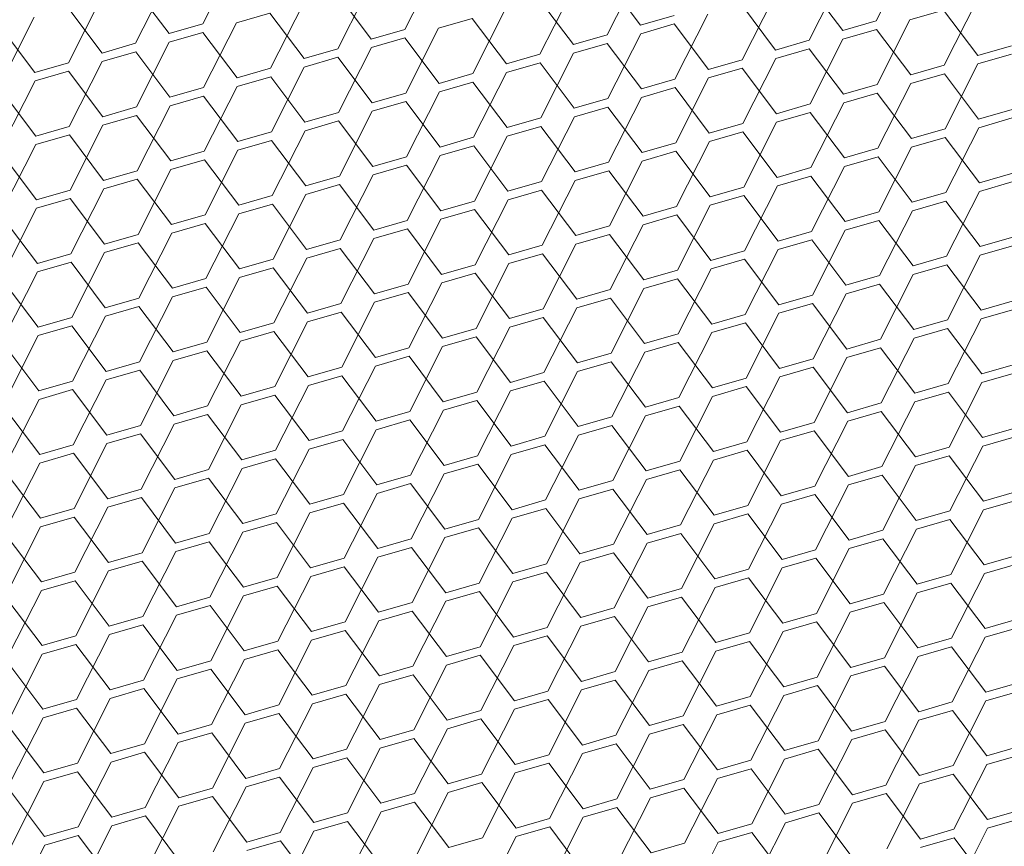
# Model space of a CAD drawing. Header units: millimetres. Extents: x 3925 to 5043, y -86 to 778.
# Tile 333 of 439: x 4973.35 to 4979.86, y 337.49 to 342.95. Entities that reach past the tile are written whole.
import ezdxf

# ---------------------------------------------------------------- set-up
doc = ezdxf.new("R2010")
doc.units = ezdxf.units.MM
doc.header["$LTSCALE"] = 46.255
doc.layers.add('H30K-DUST-FIDXF_CONTINUOUS_LINE', color=7, linetype='CONTINUOUS')

msp = doc.modelspace()

# ---------------------------------------------------------------- linework, layer by layer
at = {"layer": 'H30K-DUST-FIDXF_CONTINUOUS_LINE', "color": 7, "linetype": 'Continuous', "lineweight": 0}
for p, q in [((4974.5588, 342.9254), (4974.7761, 343.3541)), ((4979.0125, 342.9453), (4979.2298, 343.374)), ((4975.8955, 342.8893), (4976.1127, 343.318)), ((4977.2321, 342.8532), (4977.4494, 343.2818)), ((4974.115, 342.7972), (4974.3323, 343.2258)), ((4977.454, 342.9173), (4977.2275, 343.2177)), ((4978.5688, 342.817), (4978.786, 343.2457)), ((4974.3369, 342.8613), (4974.1104, 343.1617)), ((4975.4517, 342.761), (4975.669, 343.1897)), ((4976.7883, 342.7249), (4977.0056, 343.1536)), ((4978.7906, 342.8812), (4978.5641, 343.1816)), ((4973.6713, 342.6689), (4973.8885, 343.0976)), ((4975.6736, 342.8252), (4975.4471, 343.1256)), ((4977.0102, 342.789), (4976.7837, 343.0894)), ((4978.125, 342.6888), (4978.3423, 343.1174)), ((4979.4616, 342.6526), (4979.6789, 343.0813)), ((4973.8932, 342.733), (4973.6667, 343.0334)), ((4975.0079, 342.6328), (4975.2252, 343.0614)), ((4976.3446, 342.5966), (4976.5618, 343.0253)), ((4978.3469, 342.7529), (4978.1204, 343.0533)), ((4979.457, 343.0172), (4979.2351, 342.953)), ((4979.6835, 342.7168), (4979.457, 343.0172)), ((4973.2275, 342.5406), (4973.4448, 342.9693)), ((4975.0033, 342.9973), (4974.7814, 342.9332)), ((4975.2298, 342.6969), (4975.0033, 342.9973)), ((4976.3399, 342.9612), (4976.1181, 342.897)), ((4976.5664, 342.6608), (4976.3399, 342.9612)), ((4977.454, 342.9173), (4977.6759, 342.9814)), ((4977.6812, 342.5605), (4977.8985, 342.9892)), ((4979.0179, 342.5244), (4979.2351, 342.953)), ((4973.4494, 342.6048), (4973.2229, 342.9052)), ((4974.3369, 342.8613), (4974.5588, 342.9254)), ((4974.5641, 342.5045), (4974.7814, 342.9332)), ((4975.6736, 342.8252), (4975.8955, 342.8893)), ((4975.9008, 342.4684), (4976.1181, 342.897)), ((4977.6766, 342.925), (4977.4547, 342.8609)), ((4977.9031, 342.6246), (4977.6766, 342.925)), ((4978.7906, 342.8812), (4979.0125, 342.9453)), ((4979.0132, 342.8889), (4978.7914, 342.8248)), ((4979.2397, 342.5885), (4979.0132, 342.8889)), ((4974.5595, 342.869), (4974.3376, 342.8049)), ((4974.786, 342.5686), (4974.5595, 342.869)), ((4975.8962, 342.8329), (4975.6743, 342.7688)), ((4976.1227, 342.5325), (4975.8962, 342.8329)), ((4977.0102, 342.789), (4977.2321, 342.8532)), ((4977.2374, 342.4322), (4977.4547, 342.8609)), ((4978.5741, 342.3961), (4978.7914, 342.8248)), ((4973.8932, 342.733), (4974.115, 342.7972)), ((4974.1204, 342.3762), (4974.3376, 342.8049)), ((4975.2298, 342.6969), (4975.4517, 342.761)), ((4975.457, 342.3401), (4975.6743, 342.7688)), ((4977.2328, 342.7968), (4977.0109, 342.7326)), ((4977.4593, 342.4964), (4977.2328, 342.7968)), ((4978.3469, 342.7529), (4978.5688, 342.817)), ((4978.5695, 342.7606), (4978.3476, 342.6965)), ((4978.796, 342.4602), (4978.5695, 342.7606)), ((4979.6835, 342.7168), (4979.9054, 342.7809)), ((4974.1158, 342.7408), (4973.8939, 342.6766)), ((4974.3423, 342.4404), (4974.1158, 342.7408)), ((4975.4524, 342.7046), (4975.2305, 342.6405)), ((4975.6789, 342.4042), (4975.4524, 342.7046)), ((4976.5664, 342.6608), (4976.7883, 342.7249)), ((4976.7937, 342.304), (4977.0109, 342.7326)), ((4977.9031, 342.6246), (4978.125, 342.6888)), ((4978.1303, 342.2678), (4978.3476, 342.6965)), ((4979.9061, 342.7245), (4979.6842, 342.6604)), ((4973.4494, 342.6048), (4973.6713, 342.6689)), ((4973.6766, 342.248), (4973.8939, 342.6766)), ((4974.786, 342.5686), (4975.0079, 342.6328)), ((4975.0132, 342.2118), (4975.2305, 342.6405)), ((4976.789, 342.6685), (4976.5672, 342.6044)), ((4977.0156, 342.3681), (4976.789, 342.6685)), ((4978.1257, 342.6324), (4977.9038, 342.5682)), ((4978.3522, 342.332), (4978.1257, 342.6324)), ((4979.2397, 342.5885), (4979.4616, 342.6526)), ((4979.467, 342.2317), (4979.6842, 342.6604)), ((4973.672, 342.6125), (4973.4501, 342.5484)), ((4973.8985, 342.3121), (4973.672, 342.6125)), ((4975.0086, 342.5764), (4974.7867, 342.5122)), ((4975.2351, 342.276), (4975.0086, 342.5764)), ((4976.1227, 342.5325), (4976.3446, 342.5966)), ((4976.3499, 342.1757), (4976.5672, 342.6044)), ((4977.4593, 342.4964), (4977.6812, 342.5605)), ((4977.6865, 342.1396), (4977.9038, 342.5682)), ((4979.4623, 342.5962), (4979.2405, 342.5321)), ((4979.6888, 342.2958), (4979.4623, 342.5962)), ((4973.2328, 342.1197), (4973.4501, 342.5484)), ((4974.3423, 342.4404), (4974.5641, 342.5045)), ((4974.5695, 342.0836), (4974.7867, 342.5122)), ((4976.3453, 342.5402), (4976.1234, 342.4761)), ((4976.5718, 342.2398), (4976.3453, 342.5402)), ((4977.6819, 342.5041), (4977.46, 342.44)), ((4977.9084, 342.2037), (4977.6819, 342.5041)), ((4978.796, 342.4602), (4979.0179, 342.5244)), ((4979.0232, 342.1034), (4979.2405, 342.5321)), ((4973.4547, 342.1838), (4973.2282, 342.4842)), ((4974.5649, 342.4481), (4974.343, 342.384)), ((4974.7914, 342.1477), (4974.5649, 342.4481)), ((4975.6789, 342.4042), (4975.9008, 342.4684)), ((4975.9061, 342.0474), (4976.1234, 342.4761)), ((4977.0156, 342.3681), (4977.2374, 342.4322)), ((4977.2428, 342.0113), (4977.46, 342.44)), ((4979.0186, 342.468), (4978.7967, 342.4038)), ((4979.2451, 342.1676), (4979.0186, 342.468)), ((4973.8985, 342.3121), (4974.1204, 342.3762)), ((4974.1257, 341.9553), (4974.343, 342.384)), ((4975.9015, 342.412), (4975.6796, 342.3478)), ((4976.128, 342.1116), (4975.9015, 342.412)), ((4977.2382, 342.3758), (4977.0163, 342.3117)), ((4977.4647, 342.0754), (4977.2382, 342.3758)), ((4978.3522, 342.332), (4978.5741, 342.3961)), ((4978.5794, 341.9752), (4978.7967, 342.4038)), ((4974.1211, 342.3198), (4973.8992, 342.2557)), ((4974.3476, 342.0194), (4974.1211, 342.3198)), ((4975.2351, 342.276), (4975.457, 342.3401)), ((4975.4623, 341.9192), (4975.6796, 342.3478)), ((4976.5718, 342.2398), (4976.7937, 342.304)), ((4976.799, 341.883), (4977.0163, 342.3117)), ((4978.5748, 342.3397), (4978.3529, 342.2756)), ((4978.8013, 342.0393), (4978.5748, 342.3397)), ((4979.6888, 342.2958), (4979.9107, 342.36)), ((4979.9114, 342.3036), (4979.6896, 342.2394)), ((4973.4547, 342.1838), (4973.6766, 342.248)), ((4973.6819, 341.827), (4973.8992, 342.2557)), ((4975.4577, 342.2837), (4975.2358, 342.2196)), ((4975.6842, 341.9833), (4975.4577, 342.2837)), ((4976.7944, 342.2476), (4976.5725, 342.1835)), ((4977.0209, 341.9472), (4976.7944, 342.2476)), ((4977.9084, 342.2037), (4978.1303, 342.2678)), ((4978.1356, 341.8469), (4978.3529, 342.2756)), ((4979.4723, 341.8108), (4979.6896, 342.2394)), ((4973.6773, 342.1916), (4973.4554, 342.1275)), ((4973.9038, 341.8912), (4973.6773, 342.1916)), ((4974.7914, 342.1477), (4975.0132, 342.2118)), ((4975.0186, 341.7909), (4975.2358, 342.2196)), ((4976.128, 342.1116), (4976.3499, 342.1757)), ((4976.3552, 341.7548), (4976.5725, 342.1835)), ((4978.131, 342.2114), (4977.9091, 342.1473)), ((4978.3575, 341.911), (4978.131, 342.2114)), ((4979.2451, 342.1676), (4979.467, 342.2317)), ((4979.4677, 342.1753), (4979.2458, 342.1112)), ((4979.6942, 341.8749), (4979.4677, 342.1753)), ((4973.2382, 341.6988), (4973.4554, 342.1275)), ((4975.014, 342.1555), (4974.7921, 342.0913)), ((4975.2405, 341.855), (4975.014, 342.1555)), ((4976.3506, 342.1193), (4976.1287, 342.0552)), ((4976.5771, 341.8189), (4976.3506, 342.1193)), ((4977.4647, 342.0754), (4977.6865, 342.1396)), ((4977.6919, 341.7186), (4977.9091, 342.1473)), ((4978.8013, 342.0393), (4979.0232, 342.1034)), ((4979.0285, 341.6825), (4979.2458, 342.1112)), ((4973.46, 341.7629), (4973.2335, 342.0633)), ((4974.3476, 342.0194), (4974.5695, 342.0836)), ((4974.5748, 341.6626), (4974.7921, 342.0913)), ((4975.6842, 341.9833), (4975.9061, 342.0474)), ((4975.9115, 341.6265), (4976.1287, 342.0552)), ((4977.6873, 342.0832), (4977.4654, 342.0191)), ((4977.9138, 341.7828), (4977.6873, 342.0832)), ((4979.0239, 342.0471), (4978.802, 341.9829)), ((4979.2504, 341.7466), (4979.0239, 342.0471)), ((4974.5702, 342.0272), (4974.3483, 341.9631)), ((4974.7967, 341.7268), (4974.5702, 342.0272)), ((4975.9068, 341.9911), (4975.6849, 341.9269)), ((4976.1333, 341.6906), (4975.9068, 341.9911)), ((4977.0209, 341.9472), (4977.2428, 342.0113)), ((4977.2481, 341.5904), (4977.4654, 342.0191)), ((4978.3575, 341.911), (4978.5794, 341.9752)), ((4978.5847, 341.5542), (4978.802, 341.9829)), ((4973.9038, 341.8912), (4974.1257, 341.9553)), ((4974.131, 341.5344), (4974.3483, 341.9631)), ((4975.2405, 341.855), (4975.4623, 341.9192)), ((4975.4677, 341.4983), (4975.6849, 341.9269)), ((4977.2435, 341.9549), (4977.0216, 341.8908)), ((4977.47, 341.6545), (4977.2435, 341.9549)), ((4978.5801, 341.9188), (4978.3582, 341.8547)), ((4978.8066, 341.6184), (4978.5801, 341.9188)), ((4979.6942, 341.8749), (4979.9161, 341.939)), ((4974.1264, 341.8989), (4973.9045, 341.8348)), ((4974.3529, 341.5985), (4974.1264, 341.8989)), ((4975.4631, 341.8628), (4975.2412, 341.7987)), ((4975.6896, 341.5624), (4975.4631, 341.8628)), ((4976.5771, 341.8189), (4976.799, 341.883)), ((4976.8043, 341.4621), (4977.0216, 341.8908)), ((4977.9138, 341.7828), (4978.1356, 341.8469)), ((4978.141, 341.426), (4978.3582, 341.8547)), ((4979.9168, 341.8827), (4979.6949, 341.8185)), ((4973.46, 341.7629), (4973.6819, 341.827)), ((4973.6873, 341.4061), (4973.9045, 341.8348)), ((4974.7967, 341.7268), (4975.0186, 341.7909)), ((4975.0239, 341.37), (4975.2412, 341.7987)), ((4976.7997, 341.8267), (4976.5778, 341.7625)), ((4977.0262, 341.5263), (4976.7997, 341.8267)), ((4978.1364, 341.7905), (4977.9145, 341.7264)), ((4978.3629, 341.4901), (4978.1364, 341.7905)), ((4979.2504, 341.7466), (4979.4723, 341.8108)), ((4979.4776, 341.3899), (4979.6949, 341.8185)), ((4973.6826, 341.7707), (4973.4608, 341.7065)), ((4973.9091, 341.4703), (4973.6826, 341.7707)), ((4975.0193, 341.7345), (4974.7974, 341.6704)), ((4975.2458, 341.4341), (4975.0193, 341.7345)), ((4976.1333, 341.6906), (4976.3552, 341.7548)), ((4976.3606, 341.3339), (4976.5778, 341.7625)), ((4977.47, 341.6545), (4977.6919, 341.7186)), ((4977.6972, 341.2977), (4977.9145, 341.7264)), ((4979.473, 341.7544), (4979.2511, 341.6903)), ((4979.6995, 341.454), (4979.473, 341.7544)), ((4973.2435, 341.2779), (4973.4608, 341.7065)), ((4974.3529, 341.5985), (4974.5748, 341.6626)), ((4974.5801, 341.2417), (4974.7974, 341.6704)), ((4976.3559, 341.6984), (4976.1341, 341.6343)), ((4976.5824, 341.398), (4976.3559, 341.6984)), ((4977.6926, 341.6623), (4977.4707, 341.5981)), ((4977.9191, 341.3619), (4977.6926, 341.6623)), ((4978.8066, 341.6184), (4979.0285, 341.6825)), ((4979.0338, 341.2616), (4979.2511, 341.6903)), ((4973.4654, 341.342), (4973.2389, 341.6424)), ((4974.5755, 341.6063), (4974.3536, 341.5421)), ((4974.802, 341.3059), (4974.5755, 341.6063)), ((4975.6896, 341.5624), (4975.9115, 341.6265)), ((4975.9168, 341.2056), (4976.1341, 341.6343)), ((4977.0262, 341.5263), (4977.2481, 341.5904)), ((4977.2534, 341.1695), (4977.4707, 341.5981)), ((4979.0292, 341.6261), (4978.8073, 341.562)), ((4979.2557, 341.3257), (4979.0292, 341.6261)), ((4973.9091, 341.4703), (4974.131, 341.5344)), ((4974.1364, 341.1135), (4974.3536, 341.5421)), ((4975.9122, 341.5701), (4975.6903, 341.506)), ((4976.1387, 341.2697), (4975.9122, 341.5701)), ((4977.2488, 341.534), (4977.0269, 341.4699)), ((4977.4753, 341.2336), (4977.2488, 341.534)), ((4978.3629, 341.4901), (4978.5847, 341.5542)), ((4978.5901, 341.1333), (4978.8073, 341.562)), ((4979.6995, 341.454), (4979.9214, 341.5181)), ((4974.1317, 341.478), (4973.9099, 341.4139)), ((4974.3583, 341.1776), (4974.1317, 341.478)), ((4975.2458, 341.4341), (4975.4677, 341.4983)), ((4975.473, 341.0773), (4975.6903, 341.506)), ((4976.5824, 341.398), (4976.8043, 341.4621)), ((4976.8097, 341.0412), (4977.0269, 341.4699)), ((4978.5855, 341.4979), (4978.3636, 341.4337)), ((4978.812, 341.1975), (4978.5855, 341.4979)), ((4979.9221, 341.4617), (4979.7002, 341.3976)), ((4973.4654, 341.342), (4973.6873, 341.4061)), ((4973.6926, 340.9852), (4973.9099, 341.4139)), ((4975.4684, 341.4419), (4975.2465, 341.3777)), ((4975.6949, 341.1415), (4975.4684, 341.4419)), ((4976.805, 341.4057), (4976.5832, 341.3416)), ((4977.0315, 341.1053), (4976.805, 341.4057)), ((4977.9191, 341.3619), (4978.141, 341.426)), ((4978.1463, 341.0051), (4978.3636, 341.4337)), ((4979.2557, 341.3257), (4979.4776, 341.3899)), ((4979.483, 340.9689), (4979.7002, 341.3976)), ((4973.688, 341.3497), (4973.4661, 341.2856)), ((4973.9145, 341.0493), (4973.688, 341.3497)), ((4974.802, 341.3059), (4975.0239, 341.37)), ((4975.0292, 340.9491), (4975.2465, 341.3777)), ((4976.1387, 341.2697), (4976.3606, 341.3339)), ((4976.3659, 340.9129), (4976.5832, 341.3416)), ((4978.1417, 341.3696), (4977.9198, 341.3055)), ((4978.3682, 341.0692), (4978.1417, 341.3696)), ((4979.4783, 341.3335), (4979.2564, 341.2693)), ((4979.7048, 341.0331), (4979.4783, 341.3335)), ((4973.2488, 340.8569), (4973.4661, 341.2856)), ((4975.0246, 341.3136), (4974.8027, 341.2495)), ((4975.2511, 341.0132), (4975.0246, 341.3136)), ((4976.3613, 341.2775), (4976.1394, 341.2133)), ((4976.5878, 340.9771), (4976.3613, 341.2775)), ((4977.4753, 341.2336), (4977.6972, 341.2977)), ((4977.7025, 340.8768), (4977.9198, 341.3055)), ((4978.812, 341.1975), (4979.0338, 341.2616)), ((4979.0392, 340.8407), (4979.2564, 341.2693)), ((4973.4707, 340.9211), (4973.2442, 341.2215)), ((4974.3583, 341.1776), (4974.5801, 341.2417)), ((4974.5855, 340.8208), (4974.8027, 341.2495)), ((4975.6949, 341.1415), (4975.9168, 341.2056)), ((4975.9221, 340.7847), (4976.1394, 341.2133)), ((4977.6979, 341.2413), (4977.476, 341.1772)), ((4977.9244, 340.9409), (4977.6979, 341.2413)), ((4979.0346, 341.2052), (4978.8127, 341.1411)), ((4979.2611, 340.9048), (4979.0346, 341.2052)), ((4974.5809, 341.1853), (4974.359, 341.1212)), ((4974.8074, 340.8849), (4974.5809, 341.1853)), ((4975.9175, 341.1492), (4975.6956, 341.0851)), ((4976.144, 340.8488), (4975.9175, 341.1492)), ((4977.0315, 341.1053), (4977.2534, 341.1695)), ((4977.2588, 340.7485), (4977.476, 341.1772)), ((4978.3682, 341.0692), (4978.5901, 341.1333)), ((4978.5954, 340.7124), (4978.8127, 341.1411)), ((4973.9145, 341.0493), (4974.1364, 341.1135)), ((4974.1417, 340.6925), (4974.359, 341.1212)), ((4975.2511, 341.0132), (4975.473, 341.0773)), ((4975.4783, 340.6564), (4975.6956, 341.0851)), ((4977.2541, 341.1131), (4977.0323, 341.0489)), ((4977.4806, 340.8127), (4977.2541, 341.1131)), ((4978.5908, 341.0769), (4978.3689, 341.0128)), ((4978.8173, 340.7765), (4978.5908, 341.0769)), ((4979.7048, 341.0331), (4979.9267, 341.0972)), ((4974.1371, 341.0571), (4973.9152, 340.9929)), ((4974.3636, 340.7567), (4974.1371, 341.0571)), ((4975.4737, 341.0209), (4975.2518, 340.9568)), ((4975.7002, 340.7205), (4975.4737, 341.0209)), ((4976.5878, 340.9771), (4976.8097, 341.0412)), ((4976.815, 340.6203), (4977.0323, 341.0489)), ((4977.9244, 340.9409), (4978.1463, 341.0051)), ((4978.1516, 340.5841), (4978.3689, 341.0128)), ((4979.9274, 341.0408), (4979.7056, 340.9767)), ((4973.4707, 340.9211), (4973.6926, 340.9852)), ((4973.6979, 340.5643), (4973.9152, 340.9929)), ((4974.8074, 340.8849), (4975.0292, 340.9491)), ((4975.0346, 340.5281), (4975.2518, 340.9568)), ((4976.8104, 340.9848), (4976.5885, 340.9207)), ((4977.0369, 340.6844), (4976.8104, 340.9848)), ((4978.147, 340.9487), (4977.9251, 340.8845)), ((4978.3735, 340.6483), (4978.147, 340.9487)), ((4979.2611, 340.9048), (4979.483, 340.9689)), ((4979.4883, 340.548), (4979.7056, 340.9767)), ((4973.6933, 340.9288), (4973.4714, 340.8647)), ((4973.9198, 340.6284), (4973.6933, 340.9288)), ((4975.03, 340.8927), (4974.8081, 340.8285)), ((4975.2565, 340.5923), (4975.03, 340.8927)), ((4976.144, 340.8488), (4976.3659, 340.9129)), ((4976.3712, 340.492), (4976.5885, 340.9207)), ((4977.4806, 340.8127), (4977.7025, 340.8768)), ((4977.7079, 340.4559), (4977.9251, 340.8845)), ((4979.4837, 340.9125), (4979.2618, 340.8484)), ((4979.7102, 340.6121), (4979.4837, 340.9125)), ((4973.2542, 340.436), (4973.4714, 340.8647)), ((4974.3636, 340.7567), (4974.5855, 340.8208)), ((4974.5908, 340.3999), (4974.8081, 340.8285)), ((4976.3666, 340.8565), (4976.1447, 340.7924)), ((4976.5931, 340.5561), (4976.3666, 340.8565)), ((4977.7032, 340.8204), (4977.4814, 340.7563)), ((4977.9298, 340.52), (4977.7032, 340.8204)), ((4978.8173, 340.7765), (4979.0392, 340.8407)), ((4979.0445, 340.4197), (4979.2618, 340.8484)), ((4973.476, 340.5001), (4973.2495, 340.8005)), ((4974.5862, 340.7644), (4974.3643, 340.7003)), ((4974.8127, 340.464), (4974.5862, 340.7644)), ((4975.7002, 340.7205), (4975.9221, 340.7847)), ((4975.9274, 340.3637), (4976.1447, 340.7924)), ((4977.0369, 340.6844), (4977.2588, 340.7485)), ((4977.2641, 340.3276), (4977.4814, 340.7563)), ((4979.0399, 340.7843), (4978.818, 340.7201)), ((4979.2664, 340.4839), (4979.0399, 340.7843)), ((4973.9198, 340.6284), (4974.1417, 340.6925)), ((4974.147, 340.2716), (4974.3643, 340.7003)), ((4975.9228, 340.7283), (4975.7009, 340.6641)), ((4976.1493, 340.4279), (4975.9228, 340.7283)), ((4977.2595, 340.6921), (4977.0376, 340.628)), ((4977.486, 340.3917), (4977.2595, 340.6921)), ((4978.3735, 340.6483), (4978.5954, 340.7124)), ((4978.6007, 340.2915), (4978.818, 340.7201)), ((4979.7102, 340.6121), (4979.9321, 340.6763)), ((4974.1424, 340.6361), (4973.9205, 340.572)), ((4974.3689, 340.3357), (4974.1424, 340.6361)), ((4975.2565, 340.5923), (4975.4783, 340.6564)), ((4975.4837, 340.2355), (4975.7009, 340.6641)), ((4976.5931, 340.5561), (4976.815, 340.6203)), ((4976.8203, 340.1993), (4977.0376, 340.628)), ((4978.5961, 340.656), (4978.3742, 340.5919)), ((4978.8226, 340.3556), (4978.5961, 340.656)), ((4979.9328, 340.6199), (4979.7109, 340.5557)), ((4973.476, 340.5001), (4973.6979, 340.5643)), ((4973.7033, 340.1433), (4973.9205, 340.572)), ((4975.4791, 340.6), (4975.2572, 340.5359)), ((4975.7056, 340.2996), (4975.4791, 340.6)), ((4976.8157, 340.5639), (4976.5938, 340.4997)), ((4977.0422, 340.2635), (4976.8157, 340.5639)), ((4977.9298, 340.52), (4978.1516, 340.5841)), ((4978.157, 340.1632), (4978.3742, 340.5919)), ((4979.2664, 340.4839), (4979.4883, 340.548)), ((4979.4936, 340.1271), (4979.7109, 340.5557)), ((4973.6986, 340.5079), (4973.4768, 340.4437)), ((4973.9251, 340.2075), (4973.6986, 340.5079)), ((4974.8127, 340.464), (4975.0346, 340.5281)), ((4975.0399, 340.1072), (4975.2572, 340.5359)), ((4976.1493, 340.4279), (4976.3712, 340.492)), ((4976.3765, 340.0711), (4976.5938, 340.4997)), ((4978.1524, 340.5277), (4977.9305, 340.4636)), ((4978.3789, 340.2273), (4978.1524, 340.5277)), ((4979.489, 340.4916), (4979.2671, 340.4275)), ((4979.7155, 340.1912), (4979.489, 340.4916)), ((4973.2595, 340.0151), (4973.4768, 340.4437)), ((4975.0353, 340.4717), (4974.8134, 340.4076)), ((4975.2618, 340.1713), (4975.0353, 340.4717)), ((4976.3719, 340.4356), (4976.15, 340.3715)), ((4976.5984, 340.1352), (4976.3719, 340.4356)), ((4977.486, 340.3917), (4977.7079, 340.4559)), ((4977.7132, 340.0349), (4977.9305, 340.4636)), ((4978.8226, 340.3556), (4979.0445, 340.4197)), ((4979.0498, 339.9988), (4979.2671, 340.4275)), ((4973.4814, 340.0792), (4973.2549, 340.3796)), ((4974.3689, 340.3357), (4974.5908, 340.3999)), ((4974.5961, 339.9789), (4974.8134, 340.4076)), ((4975.7056, 340.2996), (4975.9274, 340.3637)), ((4975.9328, 339.9428), (4976.15, 340.3715)), ((4977.7086, 340.3995), (4977.4867, 340.3353)), ((4977.9351, 340.0991), (4977.7086, 340.3995)), ((4979.0452, 340.3633), (4978.8233, 340.2992)), ((4979.2717, 340.0629), (4979.0452, 340.3633)), ((4974.5915, 340.3435), (4974.3696, 340.2793)), ((4974.818, 340.0431), (4974.5915, 340.3435)), ((4975.9282, 340.3073), (4975.7063, 340.2432)), ((4976.1547, 340.0069), (4975.9282, 340.3073)), ((4977.0422, 340.2635), (4977.2641, 340.3276)), ((4977.2694, 339.9067), (4977.4867, 340.3353)), ((4978.3789, 340.2273), (4978.6007, 340.2915)), ((4978.6061, 339.8705), (4978.8233, 340.2992)), ((4973.9251, 340.2075), (4974.147, 340.2716)), ((4974.1477, 340.2152), (4973.9259, 340.1511)), ((4974.3742, 339.9148), (4974.1477, 340.2152)), ((4974.1524, 339.8507), (4974.3696, 340.2793)), ((4975.2618, 340.1713), (4975.4837, 340.2355)), ((4975.489, 339.8145), (4975.7063, 340.2432)), ((4977.2648, 340.2712), (4977.0429, 340.2071)), ((4977.4913, 339.9708), (4977.2648, 340.2712)), ((4978.6015, 340.2351), (4978.3796, 340.1709)), ((4978.828, 339.9347), (4978.6015, 340.2351)), ((4979.7155, 340.1912), (4979.9374, 340.2553)), ((4973.7086, 339.7224), (4973.9259, 340.1511)), ((4975.4844, 340.1791), (4975.2625, 340.1149)), ((4975.7109, 339.8787), (4975.4844, 340.1791)), ((4976.5984, 340.1352), (4976.8203, 340.1993)), ((4976.8257, 339.7784), (4977.0429, 340.2071)), ((4977.9351, 340.0991), (4978.157, 340.1632)), ((4978.1623, 339.7423), (4978.3796, 340.1709)), ((4979.9381, 340.1989), (4979.7162, 340.1348)), ((4973.4814, 340.0792), (4973.7033, 340.1433)), ((4973.704, 340.0869), (4973.4821, 340.0228)), ((4973.9305, 339.7865), (4973.704, 340.0869)), ((4974.818, 340.0431), (4975.0399, 340.1072)), ((4975.0452, 339.6863), (4975.2625, 340.1149)), ((4976.821, 340.1429), (4976.5991, 340.0788)), ((4977.0475, 339.8425), (4976.821, 340.1429)), ((4978.1577, 340.1068), (4977.9358, 340.0427)), ((4978.3842, 339.8064), (4978.1577, 340.1068)), ((4979.2717, 340.0629), (4979.4936, 340.1271)), ((4979.4989, 339.7061), (4979.7162, 340.1348)), ((4973.2648, 339.5941), (4973.4821, 340.0228)), ((4975.0406, 340.0508), (4974.8187, 339.9867)), ((4975.2671, 339.7504), (4975.0406, 340.0508)), ((4976.1547, 340.0069), (4976.3765, 340.0711)), ((4976.3819, 339.6501), (4976.5991, 340.0788)), ((4977.4913, 339.9708), (4977.7132, 340.0349)), ((4977.7185, 339.614), (4977.9358, 340.0427)), ((4979.4943, 340.0707), (4979.2724, 340.0065)), ((4979.7208, 339.7703), (4979.4943, 340.0707)), ((4973.4867, 339.6583), (4973.2602, 339.9587)), ((4974.3742, 339.9148), (4974.5961, 339.9789)), ((4974.6015, 339.558), (4974.8187, 339.9867)), ((4976.3773, 340.0147), (4976.1554, 339.9505)), ((4976.6038, 339.7143), (4976.3773, 340.0147)), ((4977.7139, 339.9785), (4977.492, 339.9144)), ((4977.9404, 339.6781), (4977.7139, 339.9785)), ((4978.828, 339.9347), (4979.0498, 339.9988)), ((4979.0552, 339.5779), (4979.2724, 340.0065)), ((4974.5968, 339.9225), (4974.375, 339.8584)), ((4974.8233, 339.6221), (4974.5968, 339.9225)), ((4975.7109, 339.8787), (4975.9328, 339.9428)), ((4975.9381, 339.5219), (4976.1554, 339.9505)), ((4977.0475, 339.8425), (4977.2694, 339.9067)), ((4977.2748, 339.4857), (4977.492, 339.9144)), ((4979.0506, 339.9424), (4978.8287, 339.8783)), ((4979.2771, 339.642), (4979.0506, 339.9424)), ((4973.9305, 339.7865), (4974.1524, 339.8507)), ((4974.1577, 339.4297), (4974.375, 339.8584)), ((4975.9335, 339.8864), (4975.7116, 339.8223)), ((4976.16, 339.586), (4975.9335, 339.8864)), ((4977.2701, 339.8503), (4977.0483, 339.7861)), ((4977.4966, 339.5499), (4977.2701, 339.8503)), ((4978.3842, 339.8064), (4978.6061, 339.8705)), ((4978.6114, 339.4496), (4978.8287, 339.8783)), ((4979.7208, 339.7703), (4979.9427, 339.8344)), ((4974.1531, 339.7943), (4973.9312, 339.7301)), ((4974.3796, 339.4939), (4974.1531, 339.7943)), ((4975.2671, 339.7504), (4975.489, 339.8145)), ((4975.4943, 339.3936), (4975.7116, 339.8223)), ((4976.6038, 339.7143), (4976.8257, 339.7784)), ((4976.831, 339.3575), (4977.0483, 339.7861)), ((4978.6068, 339.8141), (4978.3849, 339.75)), ((4978.8333, 339.5137), (4978.6068, 339.8141)), ((4979.9434, 339.778), (4979.7215, 339.7139)), ((4973.4867, 339.6583), (4973.7086, 339.7224)), ((4973.7139, 339.3015), (4973.9312, 339.7301)), ((4975.4897, 339.7581), (4975.2678, 339.694)), ((4975.7162, 339.4577), (4975.4897, 339.7581)), ((4976.8264, 339.722), (4976.6045, 339.6579)), ((4977.0529, 339.4216), (4976.8264, 339.722)), ((4977.9404, 339.6781), (4978.1623, 339.7423)), ((4978.1676, 339.3213), (4978.3849, 339.75)), ((4979.2771, 339.642), (4979.4989, 339.7061)), ((4979.5043, 339.2852), (4979.7215, 339.7139)), ((4973.7093, 339.666), (4973.4874, 339.6019)), ((4973.9358, 339.3656), (4973.7093, 339.666)), ((4974.8233, 339.6221), (4975.0452, 339.6863)), ((4975.0459, 339.6299), (4974.8241, 339.5657)), ((4975.2725, 339.3295), (4975.0459, 339.6299)), ((4975.0506, 339.2653), (4975.2678, 339.694)), ((4976.16, 339.586), (4976.3819, 339.6501)), ((4976.3872, 339.2292), (4976.6045, 339.6579)), ((4978.163, 339.6859), (4977.9411, 339.6217)), ((4978.3895, 339.3855), (4978.163, 339.6859)), ((4979.4997, 339.6497), (4979.2778, 339.5856)), ((4979.7262, 339.3493), (4979.4997, 339.6497)), ((4973.2701, 339.1732), (4973.4874, 339.6019)), ((4974.6068, 339.1371), (4974.8241, 339.5657)), ((4976.3826, 339.5937), (4976.1607, 339.5296)), ((4976.6091, 339.2933), (4976.3826, 339.5937)), ((4977.4966, 339.5499), (4977.7185, 339.614)), ((4977.7239, 339.1931), (4977.9411, 339.6217)), ((4978.8333, 339.5137), (4979.0552, 339.5779)), ((4979.0605, 339.1569), (4979.2778, 339.5856)), ((4973.492, 339.2373), (4973.2655, 339.5377)), ((4974.3796, 339.4939), (4974.6015, 339.558)), ((4974.6022, 339.5016), (4974.3803, 339.4375)), ((4974.8287, 339.2012), (4974.6022, 339.5016)), ((4975.7162, 339.4577), (4975.9381, 339.5219)), ((4975.9434, 339.1009), (4976.1607, 339.5296)), ((4977.7192, 339.5576), (4977.4974, 339.4935)), ((4977.9457, 339.2572), (4977.7192, 339.5576)), ((4979.0559, 339.5215), (4978.834, 339.4573)), ((4979.2824, 339.2211), (4979.0559, 339.5215)), ((4974.163, 339.0088), (4974.3803, 339.4375)), ((4975.9388, 339.4655), (4975.7169, 339.4013)), ((4976.1653, 339.1651), (4975.9388, 339.4655)), ((4977.0529, 339.4216), (4977.2748, 339.4857)), ((4977.2801, 339.0648), (4977.4974, 339.4935)), ((4978.3895, 339.3855), (4978.6114, 339.4496)), ((4978.6167, 339.0287), (4978.834, 339.4573)), ((4973.9358, 339.3656), (4974.1577, 339.4297)), ((4974.1584, 339.3733), (4973.9365, 339.3092)), ((4974.3849, 339.0729), (4974.1584, 339.3733)), ((4975.2725, 339.3295), (4975.4943, 339.3936)), ((4975.4997, 338.9727), (4975.7169, 339.4013)), ((4977.2755, 339.4293), (4977.0536, 339.3652)), ((4977.502, 339.1289), (4977.2755, 339.4293)), ((4978.6121, 339.3932), (4978.3902, 339.3291)), ((4978.8386, 339.0928), (4978.6121, 339.3932)), ((4979.7262, 339.3493), (4979.948, 339.4135)), ((4973.7192, 338.8805), (4973.9365, 339.3092)), ((4975.4951, 339.3372), (4975.2732, 339.2731)), ((4975.7216, 339.0368), (4975.4951, 339.3372)), ((4976.6091, 339.2933), (4976.831, 339.3575)), ((4976.8363, 338.9365), (4977.0536, 339.3652)), ((4977.9457, 339.2572), (4978.1676, 339.3213)), ((4978.173, 338.9004), (4978.3902, 339.3291)), ((4979.9488, 339.3571), (4979.7269, 339.2929)), ((4973.492, 339.2373), (4973.7139, 339.3015)), ((4973.7146, 339.2451), (4973.4927, 339.1809)), ((4973.9411, 338.9447), (4973.7146, 339.2451)), ((4974.8287, 339.2012), (4975.0506, 339.2653)), ((4975.0559, 338.8444), (4975.2732, 339.2731)), ((4976.8317, 339.3011), (4976.6098, 339.2369)), ((4977.0582, 339.0007), (4976.8317, 339.3011)), ((4978.1683, 339.2649), (4977.9465, 339.2008)), ((4978.3948, 338.9645), (4978.1683, 339.2649)), ((4979.2824, 339.2211), (4979.5043, 339.2852)), ((4979.5096, 338.8643), (4979.7269, 339.2929)), ((4973.2755, 338.7523), (4973.4927, 339.1809)), ((4975.0513, 339.2089), (4974.8294, 339.1448)), ((4975.2778, 338.9085), (4975.0513, 339.2089)), ((4976.1653, 339.1651), (4976.3872, 339.2292)), ((4976.3925, 338.8083), (4976.6098, 339.2369)), ((4977.502, 339.1289), (4977.7239, 339.1931)), ((4977.7292, 338.7721), (4977.9465, 339.2008)), ((4979.505, 339.2288), (4979.2831, 339.1647)), ((4979.7315, 338.9284), (4979.505, 339.2288)), ((4973.4974, 338.8164), (4973.2709, 339.1168)), ((4974.3849, 339.0729), (4974.6068, 339.1371)), ((4974.6121, 338.7161), (4974.8294, 339.1448)), ((4975.9488, 338.68), (4976.166, 339.1087)), ((4976.3879, 339.1728), (4976.166, 339.1087)), ((4976.6144, 338.8724), (4976.3879, 339.1728)), ((4977.7246, 339.1367), (4977.5027, 339.0725)), ((4977.9511, 338.8363), (4977.7246, 339.1367)), ((4978.8386, 339.0928), (4979.0605, 339.1569)), ((4979.0658, 338.736), (4979.2831, 339.1647)), ((4974.6075, 339.0807), (4974.3856, 339.0165)), ((4974.834, 338.7803), (4974.6075, 339.0807)), ((4975.7216, 339.0368), (4975.9434, 339.1009)), ((4975.9442, 339.0445), (4975.7223, 338.9804)), ((4976.1707, 338.7441), (4975.9442, 339.0445)), ((4977.0582, 339.0007), (4977.2801, 339.0648)), ((4977.2854, 338.6439), (4977.5027, 339.0725)), ((4979.0612, 339.1005), (4978.8393, 339.0364)), ((4979.2877, 338.8001), (4979.0612, 339.1005)), ((4973.9411, 338.9447), (4974.163, 339.0088)), ((4974.1684, 338.5879), (4974.3856, 339.0165)), ((4975.505, 338.5517), (4975.7223, 338.9804)), ((4977.2808, 339.0084), (4977.0589, 338.9443)), ((4977.5073, 338.708), (4977.2808, 339.0084)), ((4978.3948, 338.9645), (4978.6167, 339.0287)), ((4978.6221, 338.6077), (4978.8393, 339.0364)), ((4979.7315, 338.9284), (4979.9534, 338.9925)), ((4974.1637, 338.9524), (4973.9418, 338.8883)), ((4974.3902, 338.652), (4974.1637, 338.9524)), ((4975.2778, 338.9085), (4975.4997, 338.9727)), ((4975.5004, 338.9163), (4975.2785, 338.8521)), ((4975.7269, 338.6159), (4975.5004, 338.9163)), ((4976.6144, 338.8724), (4976.8363, 338.9365)), ((4976.8416, 338.5156), (4977.0589, 338.9443)), ((4978.6174, 338.9723), (4978.3956, 338.9081)), ((4978.8439, 338.6719), (4978.6174, 338.9723)), ((4979.9541, 338.9361), (4979.7322, 338.872)), ((4973.4974, 338.8164), (4973.7192, 338.8805)), ((4973.7246, 338.4596), (4973.9418, 338.8883)), ((4975.0612, 338.4235), (4975.2785, 338.8521)), ((4976.837, 338.8801), (4976.6151, 338.816)), ((4977.0635, 338.5797), (4976.837, 338.8801)), ((4977.9511, 338.8363), (4978.173, 338.9004)), ((4978.1783, 338.4795), (4978.3956, 338.9081)), ((4979.2877, 338.8001), (4979.5096, 338.8643)), ((4979.5149, 338.4433), (4979.7322, 338.872)), ((4973.72, 338.8241), (4973.4981, 338.76)), ((4973.9465, 338.5237), (4973.72, 338.8241)), ((4974.834, 338.7803), (4975.0559, 338.8444)), ((4975.0566, 338.788), (4974.8347, 338.7239)), ((4975.2831, 338.4876), (4975.0566, 338.788)), ((4976.1707, 338.7441), (4976.3925, 338.8083)), ((4976.3979, 338.3873), (4976.6151, 338.816)), ((4978.1737, 338.844), (4977.9518, 338.7799)), ((4978.4002, 338.5436), (4978.1737, 338.844)), ((4979.5103, 338.8079), (4979.2884, 338.7437)), ((4979.7368, 338.5075), (4979.5103, 338.8079)), ((4973.2808, 338.3313), (4973.4981, 338.76)), ((4974.6175, 338.2952), (4974.8347, 338.7239)), ((4976.3933, 338.7519), (4976.1714, 338.6877)), ((4976.6198, 338.4515), (4976.3933, 338.7519)), ((4977.5073, 338.708), (4977.7292, 338.7721)), ((4977.7345, 338.3512), (4977.9518, 338.7799)), ((4978.8439, 338.6719), (4979.0658, 338.736)), ((4979.0712, 338.3151), (4979.2884, 338.7437)), ((4973.5027, 338.3955), (4973.2762, 338.6959)), ((4974.3902, 338.652), (4974.6121, 338.7161)), ((4974.6128, 338.6597), (4974.391, 338.5956)), ((4974.8393, 338.3593), (4974.6128, 338.6597)), ((4975.7269, 338.6159), (4975.9488, 338.68)), ((4975.9541, 338.2591), (4976.1714, 338.6877)), ((4977.7299, 338.7157), (4977.508, 338.6516)), ((4977.9564, 338.4153), (4977.7299, 338.7157)), ((4979.0666, 338.6796), (4978.8447, 338.6155)), ((4979.2931, 338.3792), (4979.0666, 338.6796)), ((4973.9465, 338.5237), (4974.1684, 338.5879)), ((4974.1737, 338.1669), (4974.391, 338.5956)), ((4975.9495, 338.6236), (4975.7276, 338.5595)), ((4976.176, 338.3232), (4975.9495, 338.6236)), ((4977.0635, 338.5797), (4977.2854, 338.6439)), ((4977.2861, 338.5875), (4977.0642, 338.5233)), ((4977.5126, 338.2871), (4977.2861, 338.5875)), ((4977.2907, 338.2229), (4977.508, 338.6516)), ((4978.4002, 338.5436), (4978.6221, 338.6077)), ((4978.6274, 338.1868), (4978.8447, 338.6155)), ((4974.1691, 338.5315), (4973.9472, 338.4673)), ((4974.3956, 338.2311), (4974.1691, 338.5315)), ((4975.2831, 338.4876), (4975.505, 338.5517)), ((4975.5103, 338.1308), (4975.7276, 338.5595)), ((4976.847, 338.0947), (4977.0642, 338.5233)), ((4978.6228, 338.5513), (4978.4009, 338.4872)), ((4978.8493, 338.2509), (4978.6228, 338.5513)), ((4979.7368, 338.5075), (4979.9587, 338.5716)), ((4973.5027, 338.3955), (4973.7246, 338.4596)), ((4973.7299, 338.0387), (4973.9472, 338.4673)), ((4975.5057, 338.4953), (4975.2838, 338.4312)), ((4975.7322, 338.1949), (4975.5057, 338.4953)), ((4976.6198, 338.4515), (4976.8416, 338.5156)), ((4976.8424, 338.4592), (4976.6205, 338.3951)), ((4977.0689, 338.1588), (4976.8424, 338.4592)), ((4977.9564, 338.4153), (4978.1783, 338.4795)), ((4978.1836, 338.0585), (4978.4009, 338.4872)), ((4979.9594, 338.5152), (4979.7375, 338.4511)), ((4973.7253, 338.4032), (4973.5034, 338.3391)), ((4973.9518, 338.1028), (4973.7253, 338.4032)), ((4974.8393, 338.3593), (4975.0612, 338.4235)), ((4975.0666, 338.0025), (4975.2838, 338.4312)), ((4976.4032, 337.9664), (4976.6205, 338.3951)), ((4978.179, 338.4231), (4977.9571, 338.3589)), ((4978.4055, 338.1227), (4978.179, 338.4231)), ((4979.2931, 338.3792), (4979.5149, 338.4433)), ((4979.5203, 338.0224), (4979.7375, 338.4511)), ((4973.2861, 337.9104), (4973.5034, 338.3391)), ((4975.0619, 338.3671), (4974.8401, 338.3029)), ((4975.2884, 338.0667), (4975.0619, 338.3671)), ((4976.176, 338.3232), (4976.3979, 338.3873)), ((4976.3986, 338.3309), (4976.1767, 338.2668)), ((4976.6251, 338.0305), (4976.3986, 338.3309)), ((4977.5126, 338.2871), (4977.7345, 338.3512)), ((4977.7399, 337.9303), (4977.9571, 338.3589)), ((4979.5157, 338.3869), (4979.2938, 338.3228)), ((4979.7422, 338.0865), (4979.5157, 338.3869)), ((4973.508, 337.9745), (4973.2815, 338.2749)), ((4974.3956, 338.2311), (4974.6175, 338.2952)), ((4974.6228, 337.8743), (4974.8401, 338.3029)), ((4975.9594, 337.8381), (4976.1767, 338.2668)), ((4977.7352, 338.2948), (4977.5133, 338.2307)), ((4977.9617, 337.9944), (4977.7352, 338.2948)), ((4978.8493, 338.2509), (4979.0712, 338.3151)), ((4979.0765, 337.8941), (4979.2938, 338.3228)), ((4974.6182, 338.2388), (4974.3963, 338.1747)), ((4974.8447, 337.9384), (4974.6182, 338.2388)), ((4975.7322, 338.1949), (4975.9541, 338.2591)), ((4975.9548, 338.2027), (4975.7329, 338.1386)), ((4976.1813, 337.9023), (4975.9548, 338.2027)), ((4977.0689, 338.1588), (4977.2907, 338.2229)), ((4977.2961, 337.802), (4977.5133, 338.2307)), ((4979.0719, 338.2587), (4978.85, 338.1945)), ((4979.2984, 337.9583), (4979.0719, 338.2587)), ((4973.9518, 338.1028), (4974.1737, 338.1669)), ((4974.179, 337.746), (4974.3963, 338.1747)), ((4975.5157, 337.7099), (4975.7329, 338.1386)), ((4977.2915, 338.1665), (4977.0696, 338.1024)), ((4977.518, 337.8661), (4977.2915, 338.1665)), ((4978.4055, 338.1227), (4978.6274, 338.1868)), ((4978.6327, 337.7659), (4978.85, 338.1945)), ((4979.7422, 338.0865), (4979.964, 338.1507)), ((4974.1744, 338.1106), (4973.9525, 338.0464)), ((4974.4009, 337.8101), (4974.1744, 338.1106)), ((4975.2884, 338.0667), (4975.5103, 338.1308)), ((4975.511, 338.0744), (4975.2892, 338.0103)), ((4975.7375, 337.774), (4975.511, 338.0744)), ((4976.6251, 338.0305), (4976.847, 338.0947)), ((4976.8523, 337.6737), (4977.0696, 338.1024)), ((4978.6281, 338.1304), (4978.4062, 338.0663)), ((4978.8546, 337.83), (4978.6281, 338.1304)), ((4979.9648, 338.0943), (4979.7429, 338.0302)), ((4973.508, 337.9745), (4973.7299, 338.0387)), ((4973.7352, 337.6177), (4973.9525, 338.0464)), ((4974.8447, 337.9384), (4975.0666, 338.0025)), ((4975.0719, 337.5816), (4975.2892, 338.0103)), ((4976.8477, 338.0383), (4976.6258, 337.9742)), ((4977.0742, 337.7379), (4976.8477, 338.0383)), ((4977.9617, 337.9944), (4978.1836, 338.0585)), ((4978.1843, 338.0022), (4977.9625, 337.938)), ((4978.4108, 337.7017), (4978.1843, 338.0022)), ((4978.189, 337.6376), (4978.4062, 338.0663)), ((4979.2984, 337.9583), (4979.5203, 338.0224)), ((4979.5256, 337.6015), (4979.7429, 338.0302)), ((4973.7306, 337.9823), (4973.5087, 337.9182)), ((4973.9571, 337.6819), (4973.7306, 337.9823)), ((4975.0673, 337.9462), (4974.8454, 337.882)), ((4975.2938, 337.6457), (4975.0673, 337.9462)), ((4976.1813, 337.9023), (4976.4032, 337.9664)), ((4976.4085, 337.5455), (4976.6258, 337.9742)), ((4977.7452, 337.5093), (4977.9625, 337.938)), ((4979.521, 337.966), (4979.2991, 337.9019)), ((4979.7475, 337.6656), (4979.521, 337.966)), ((4973.2915, 337.4895), (4973.5087, 337.9182)), ((4974.4009, 337.8101), (4974.6228, 337.8743)), ((4974.6281, 337.4534), (4974.8454, 337.882)), ((4976.4039, 337.91), (4976.182, 337.8459)), ((4976.6304, 337.6096), (4976.4039, 337.91)), ((4977.518, 337.8661), (4977.7399, 337.9303)), ((4977.7406, 337.8739), (4977.5187, 337.8098)), ((4977.9671, 337.5735), (4977.7406, 337.8739)), ((4978.8546, 337.83), (4979.0765, 337.8941)), ((4979.0818, 337.4732), (4979.2991, 337.9019)), ((4973.5134, 337.5536), (4973.2869, 337.854)), ((4974.6235, 337.8179), (4974.4016, 337.7538)), ((4974.85, 337.5175), (4974.6235, 337.8179)), ((4975.7375, 337.774), (4975.9594, 337.8381)), ((4975.9648, 337.4172), (4976.182, 337.8459)), ((4977.3014, 337.3811), (4977.5187, 337.8098)), ((4979.0772, 337.8378), (4978.8553, 337.7736)), ((4979.3037, 337.5373), (4979.0772, 337.8378)), ((4973.9571, 337.6819), (4974.179, 337.746)), ((4974.1843, 337.3251), (4974.4016, 337.7538)), ((4975.9601, 337.7818), (4975.7383, 337.7176)), ((4976.1866, 337.4813), (4975.9601, 337.7818)), ((4977.0742, 337.7379), (4977.2961, 337.802)), ((4977.2968, 337.7456), (4977.0749, 337.6815)), ((4977.5233, 337.4452), (4977.2968, 337.7456)), ((4978.4108, 337.7017), (4978.6327, 337.7659)), ((4978.6381, 337.345), (4978.8553, 337.7736)), ((4974.1797, 337.6896), (4973.9578, 337.6255)), ((4974.4062, 337.3892), (4974.1797, 337.6896)), ((4975.2938, 337.6457), (4975.5157, 337.7099)), ((4975.521, 337.289), (4975.7383, 337.7176)), ((4976.8576, 337.2528), (4977.0749, 337.6815)), ((4978.6334, 337.7095), (4978.4116, 337.6454)), ((4978.8599, 337.4091), (4978.6334, 337.7095)), ((4979.7475, 337.6656), (4979.9694, 337.7297)), ((4973.5134, 337.5536), (4973.7352, 337.6177)), ((4973.7406, 337.1968), (4973.9578, 337.6255)), ((4975.5164, 337.6535), (4975.2945, 337.5894)), ((4975.7429, 337.3531), (4975.5164, 337.6535)), ((4976.6304, 337.6096), (4976.8523, 337.6737)), ((4976.853, 337.6174), (4976.6311, 337.5532)), ((4977.0795, 337.317), (4976.853, 337.6174)), ((4977.9671, 337.5735), (4978.189, 337.6376)), ((4978.1943, 337.2167), (4978.4116, 337.6454)), ((4979.9701, 337.6734), (4979.7482, 337.6092)), ((4973.736, 337.5614), (4973.5141, 337.4972)), ((4973.9625, 337.261), (4973.736, 337.5614)), ((4974.85, 337.5175), (4975.0719, 337.5816)), ((4975.0772, 337.1607), (4975.2945, 337.5894)), ((4976.4139, 337.1246), (4976.6311, 337.5532)), ((4978.1897, 337.5812), (4977.9678, 337.5171)), ((4978.4162, 337.2808), (4978.1897, 337.5812)), ((4979.3037, 337.5373), (4979.5256, 337.6015)), ((4979.5309, 337.1806), (4979.7482, 337.6092)), ((4973.2968, 337.0686), (4973.5141, 337.4972)), ((4975.0726, 337.5252), (4974.8507, 337.4611)), ((4975.2991, 337.2248), (4975.0726, 337.5252)), ((4976.1866, 337.4813), (4976.4085, 337.5455)), ((4977.5233, 337.4452), (4977.7452, 337.5093)), ((4977.7505, 337.0884), (4977.9678, 337.5171)), ((4979.5263, 337.5451), (4979.3044, 337.481)), ((4979.7528, 337.2447), (4979.5263, 337.5451))]:
    msp.add_line(p, q, dxfattribs=at)

doc.saveas('drawing.dxf')
